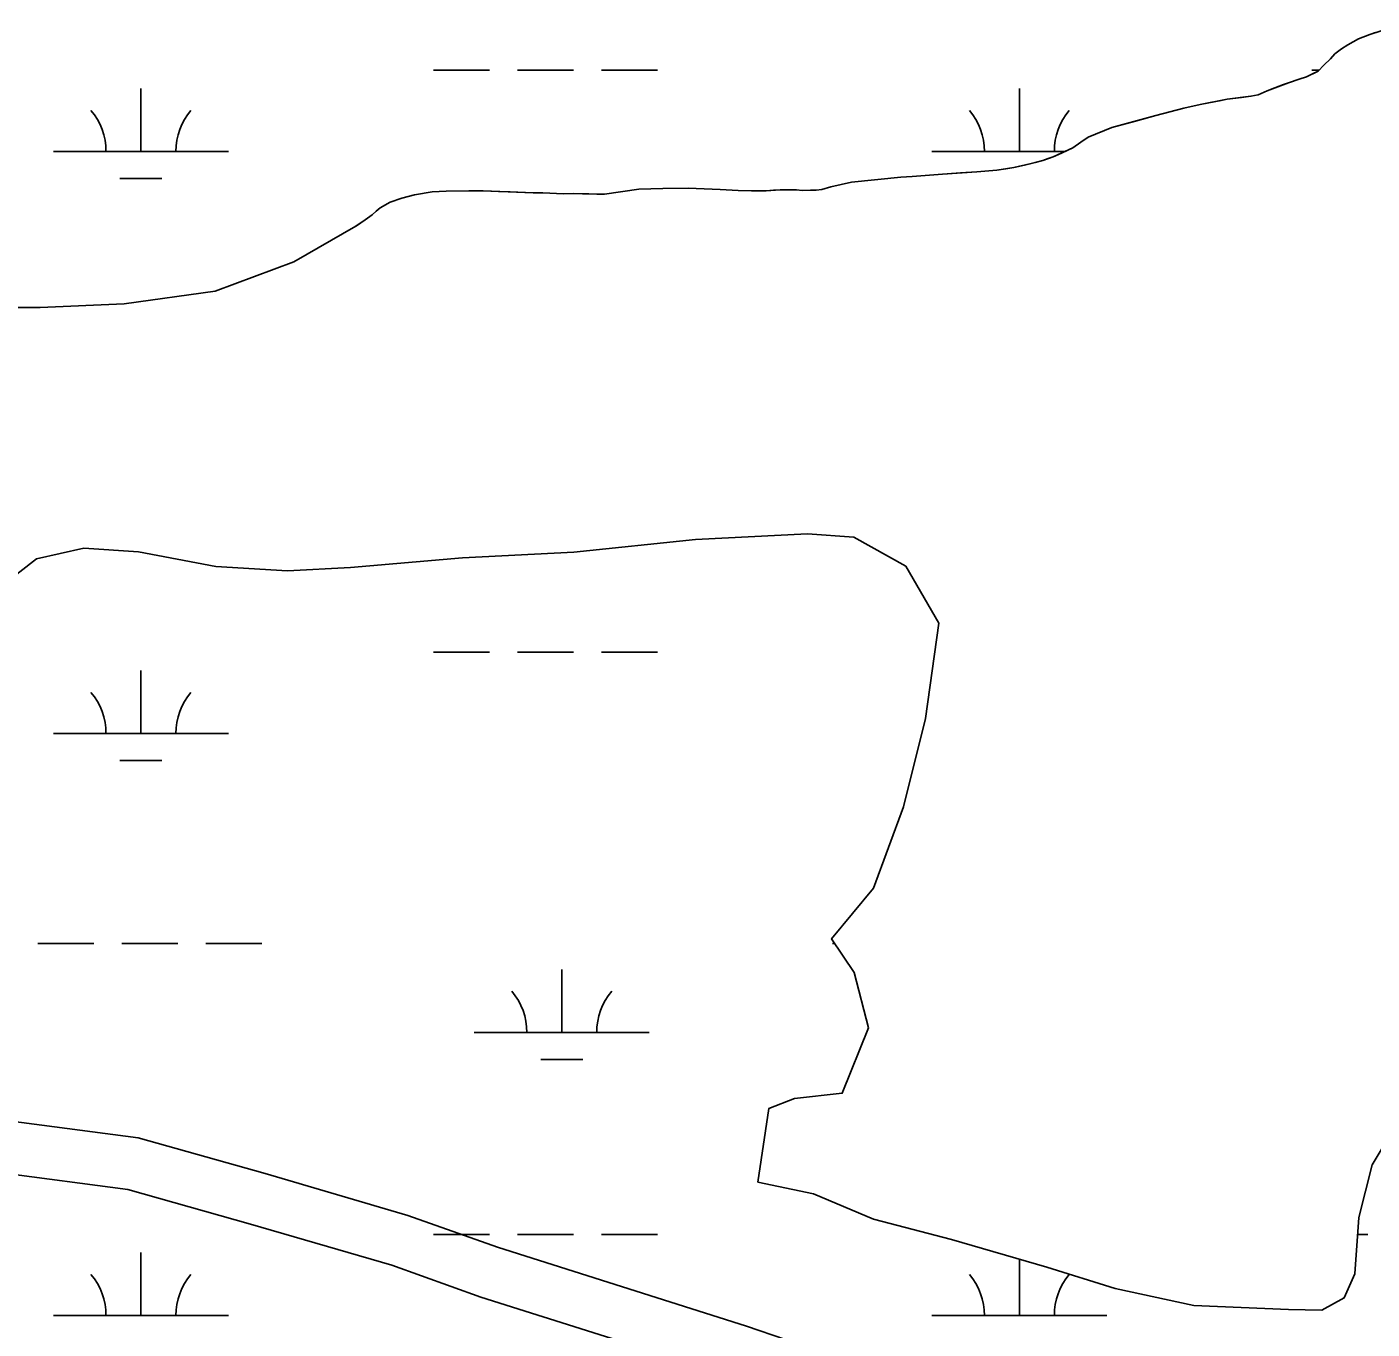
# Model space of a CAD drawing. Extents: x 3161564 to 3199464, y 849354 to 874788.
# Drawn here: x 3195661 to 3196430, y 869141 to 869885 of the extents above; entities that cross this region are included whole.
import ezdxf

# ---------------------------------------------------------------- set-up
doc = ezdxf.new("R2010")
doc.units = 0
for name, color, linetype in [('V-ROAD-CNTR', 7, 'Continuous'), ('V-SITE-VEGE', 7, 'Continuous'), ('V-TOPO-SHOR', 7, 'Continuous'), ('V-WETL-SWMP', 7, 'Continuous')]:
    doc.layers.add(name, color=color, linetype=linetype)

msp = doc.modelspace()

# ---------------------------------------------------------------- linework, layer by layer
at = {"layer": 'V-ROAD-CNTR'}
for points in [[(3197174.42, 869103.55), (3196806.87, 869074.74), (3196709.29, 869066.56), (3196671.61, 869061.19), (3196644.26, 869055.96), (3196599.24, 869049.53), (3196545.99, 869044.84), (3196510.53, 869043.98), (3196480.1, 869046.74), (3196353.06, 869057.93), (3196311.18, 869063.7), (3196278.56, 869071.33), (3196237.56, 869083.32), (3196183.65, 869104.17), (3196072.21, 869142.3), (3195929.87, 869187.38), (3195878.66, 869205.62), (3195797.04, 869229.46), (3195724.62, 869249.84), (3195650.6, 869259.65)], [(3197169.41, 869073.06), (3196809.3, 869044.83), (3196712.66, 869036.74), (3196676.55, 869031.59), (3196649.2, 869026.36), (3196602.68, 869019.71), (3196547.67, 869014.87), (3196509.54, 869013.95), (3196477.43, 869016.86), (3196349.69, 869028.11), (3196305.7, 869034.17), (3196270.93, 869042.3), (3196227.93, 869054.88), (3196173.38, 869075.97), (3196062.83, 869113.8), (3195920.3, 869158.94), (3195869.41, 869177.06), (3195788.77, 869200.63), (3195718.55, 869220.38), (3195646.46, 869229.93)]]:
    msp.add_lwpolyline(points, dxfattribs=at)
at = {"layer": 'V-SITE-VEGE'}
for p, q in [((3196043.09, 869591.85), (3195973.47, 869584.59)), ((3196106.92, 869595.13), (3196043.09, 869591.85)), ((3196133.49, 869593.32), (3196106.92, 869595.13)), ((3196163.13, 869576.61), (3196133.49, 869593.32)), ((3195693.54, 869587.02), (3195666.37, 869580.86)), ((3195724.77, 869584.88), (3195693.54, 869587.02)), ((3195768.9, 869576.51), (3195724.77, 869584.88)), ((3195973.47, 869584.59), (3195909.83, 869581.48)), ((3195666.37, 869580.86), (3195649.06, 869567.24)), ((3195809.79, 869574), (3195768.9, 869576.51)), ((3195845.85, 869575.82), (3195809.79, 869574)), ((3195909.83, 869581.48), (3195845.85, 869575.82)), ((3196182.08, 869544.06), (3196163.13, 869576.61)), ((3196174.49, 869489.58), (3196182.08, 869544.06)), ((3196161.8, 869439.13), (3196174.49, 869489.58)), ((3196144.74, 869392.71), (3196161.8, 869439.13)), ((3196120.72, 869363.58), (3196144.74, 869392.71)), ((3196133.71, 869344.37), (3196120.72, 869363.58)), ((3196141.78, 869312.77), (3196133.71, 869344.37)), ((3196126.88, 869275.41), (3196141.78, 869312.77)), ((3196084.9, 869266.66), (3196099.49, 869272.42)), ((3196099.49, 869272.42), (3196126.88, 869275.41)), ((3196078.67, 869224.62), (3196084.9, 869266.66)), ((3196442.95, 869256.84), (3196429.6, 869234.49)), ((3196429.6, 869234.49), (3196421.96, 869204.33)), ((3196110.49, 869217.9), (3196078.67, 869224.62)), ((3196144.74, 869203.52), (3196110.49, 869217.9)), ((3196189.32, 869191.85), (3196144.74, 869203.52)), ((3196421.96, 869204.33), (3196419.8, 869172.16)), ((3196243.84, 869176), (3196189.32, 869191.85)), ((3196282.88, 869163.76), (3196243.84, 869176)), ((3196419.8, 869172.16), (3196413.72, 869158.46)), ((3196327.76, 869154), (3196282.88, 869163.76)), ((3196381.88, 869151.8), (3196327.76, 869154)), ((3196413.72, 869158.46), (3196400.79, 869151.49)), ((3196400.79, 869151.49), (3196381.88, 869151.8))]:
    msp.add_line(p, q, dxfattribs=at)
for points in [[(3196166.85, 869799.36), (3196184.08, 869800.76), (3196203.71, 869802.03), (3196215.13, 869802.9), (3196224.92, 869804.53), (3196234.1, 869806.56), (3196237.09, 869807.43), (3196241.48, 869808.53), (3196247.44, 869810.68), (3196258.56, 869815.76), (3196263.1, 869819.08), (3196267.45, 869821.78), (3196280.96, 869827.32), (3196306.08, 869834.33), (3196322.03, 869838.52), (3196331.41, 869840.55), (3196346.79, 869843.52), (3196360.39, 869845.24), (3196364.58, 869846.14), (3196369.55, 869848.27), (3196381.88, 869852.97), (3196387.85, 869854.92), (3196392.03, 869856.42), (3196398.78, 869859.59), (3196402.11, 869863.08), (3196405.84, 869866.57), (3196408.37, 869869.44), (3196412.12, 869872.34), (3196415.68, 869874.63), (3196421.82, 869877.99), (3196428.38, 869880.55), (3196441.92, 869884.88)], [(3195611.94, 869724.35), (3195668.55, 869724.57), (3195716.63, 869726.58), (3195768.58, 869733.86), (3195813.58, 869750.58), (3195848.86, 869770.98), (3195854.25, 869774.54), (3195858.19, 869777.44), (3195860.55, 869779.5), (3195862.91, 869781.37), (3195868.45, 869784.71), (3195875.22, 869787.07), (3195882.4, 869788.85), (3195892.59, 869790.69), (3195900.6, 869791.08), (3195921.67, 869791.18), (3195950.19, 869790.04), (3195955.81, 869789.97), (3195967.66, 869789.45), (3195973.07, 869789.58), (3195990.93, 869789.2), (3196010.53, 869792.06), (3196024.36, 869792.59), (3196038.8, 869792.73), (3196057.08, 869791.96), (3196067.33, 869791.39), (3196074.96, 869791.17), (3196083.38, 869791.17), (3196091.39, 869791.76), (3196097.01, 869791.69), (3196100.62, 869791.78), (3196104.04, 869791.46), (3196111.86, 869791.64), (3196115.26, 869791.92), (3196120.25, 869793.44), (3196132.22, 869796.13), (3196160.24, 869799), (3196166.85, 869799.36)]]:
    msp.add_lwpolyline(points, dxfattribs=at)
at = {"layer": 'V-TOPO-SHOR'}
for p, q in [((3195666.37, 869580.86), (3195693.54, 869587.02)), ((3195693.54, 869587.02), (3195724.77, 869584.88)), ((3195724.77, 869584.88), (3195768.9, 869576.51)), ((3195649.06, 869567.24), (3195666.37, 869580.86)), ((3195768.9, 869576.51), (3195809.79, 869574)), ((3195809.79, 869574), (3195845.85, 869575.82))]:
    msp.add_line(p, q, dxfattribs=at)
for points in [[(3196381.88, 869852.97), (3196387.85, 869854.92), (3196392.03, 869856.42), (3196395.6, 869858.11), (3196398.78, 869859.59), (3196402.11, 869863.08), (3196405.84, 869866.57), (3196408.38, 869869.44), (3196412.12, 869872.34), (3196415.68, 869874.63), (3196421.82, 869877.99), (3196428.38, 869880.55), (3196431.56, 869881.63)], [(3195848.86, 869770.98), (3195849.31, 869771.21), (3195854.25, 869774.54), (3195858.19, 869777.44), (3195860.55, 869779.5), (3195862.91, 869781.37), (3195868.45, 869784.71), (3195875.22, 869787.07), (3195882.4, 869788.85), (3195892.59, 869790.69), (3195900.6, 869791.08), (3195913.44, 869791.18), (3195921.67, 869791.18), (3195930.51, 869790.78), (3195937.13, 869790.54), (3195950.19, 869790.04), (3195955.81, 869789.97), (3195967.66, 869789.45), (3195973.07, 869789.58), (3195978.49, 869789.5), (3195986.72, 869789.3), (3195990.93, 869789.2), (3196010.53, 869792.06), (3196024.36, 869792.59), (3196038.8, 869792.73), (3196057.08, 869791.96), (3196067.33, 869791.39), (3196074.96, 869791.17), (3196083.38, 869791.17), (3196087.59, 869791.47), (3196091.39, 869791.76), (3196097.01, 869791.69), (3196100.62, 869791.78), (3196104.04, 869791.46), (3196108.65, 869791.56), (3196111.86, 869791.64), (3196115.26, 869791.92), (3196120.25, 869793.44), (3196132.22, 869796.13), (3196160.24, 869799), (3196166.85, 869799.36), (3196184.08, 869800.76), (3196194.49, 869801.41), (3196203.71, 869802.03), (3196215.13, 869802.9), (3196220.32, 869803.82), (3196224.92, 869804.53), (3196230.91, 869805.88), (3196234.1, 869806.56), (3196237.09, 869807.43), (3196241.48, 869808.53), (3196244.46, 869809.61), (3196247.44, 869810.68), (3196252.21, 869812.8), (3196255.39, 869814.28), (3196258.56, 869815.76), (3196263.1, 869819.08), (3196267.45, 869821.78), (3196280.96, 869827.32), (3196294.32, 869831.05), (3196306.08, 869834.33), (3196322.03, 869838.52), (3196331.41, 869840.55), (3196343.39, 869842.83), (3196346.79, 869843.52), (3196354.99, 869844.51), (3196360.39, 869845.24), (3196364.58, 869846.14), (3196369.55, 869848.27), (3196374.12, 869849.98), (3196378.89, 869851.9), (3196381.88, 869852.97)], [(3195395.62, 869730.22), (3195473.55, 869724.98), (3195533.46, 869720.49), (3195611.94, 869724.35), (3195668.55, 869724.57), (3195716.63, 869726.58), (3195768.57, 869733.86), (3195813.58, 869750.58), (3195848.86, 869770.98)], [(3195845.85, 869575.82), (3195909.83, 869581.48), (3195973.47, 869584.59), (3196043.09, 869591.85), (3196106.92, 869595.13), (3196133.49, 869593.32), (3196163.13, 869576.61), (3196182.08, 869544.06), (3196174.49, 869489.58), (3196161.8, 869439.13), (3196144.74, 869392.71), (3196120.72, 869363.58), (3196133.71, 869344.37), (3196141.78, 869312.77), (3196126.88, 869275.41), (3196099.49, 869272.42), (3196084.9, 869266.66), (3196078.67, 869224.62)], [(3196624.91, 869258.65), (3196585.99, 869252.49), (3196541.69, 869253.17), (3196501.77, 869256.7), (3196442.95, 869256.84), (3196429.6, 869234.49), (3196421.96, 869204.33), (3196419.8, 869172.16), (3196413.72, 869158.47), (3196400.79, 869151.49), (3196381.88, 869151.8)], [(3196381.88, 869151.8), (3196327.76, 869154), (3196282.88, 869163.76), (3196243.84, 869176), (3196189.32, 869191.85), (3196144.74, 869203.52), (3196110.49, 869217.9), (3196078.67, 869224.62)]]:
    msp.add_lwpolyline(points, dxfattribs=at)
at = {"layer": 'V-WETL-SWMP'}
for p, q in [((3196415.68, 869874.63), (3196421.82, 869877.99)), ((3196421.82, 869877.99), (3196428.38, 869880.55)), ((3196428.38, 869880.55), (3196431.56, 869881.63)), ((3196405.84, 869866.58), (3196408.38, 869869.44)), ((3196408.38, 869869.44), (3196412.12, 869872.34)), ((3196412.12, 869872.34), (3196415.68, 869874.63)), ((3195893.21, 869860.09), (3195925.21, 869860.09)), ((3195941.21, 869860.09), (3195973.21, 869860.09)), ((3195989.21, 869860.09), (3196021.21, 869860.09)), ((3196395.12, 869860.09), (3196399.26, 869860.09)), ((3196398.78, 869859.59), (3196402.11, 869863.08)), ((3196402.11, 869863.08), (3196405.84, 869866.58)), ((3196378.89, 869851.9), (3196381.88, 869852.97)), ((3196381.88, 869852.97), (3196387.85, 869854.92)), ((3196387.85, 869854.92), (3196392.03, 869856.42)), ((3196392.03, 869856.42), (3196395.6, 869858.11)), ((3196395.6, 869858.11), (3196398.78, 869859.59)), ((3195726.14, 869813.66), (3195726.14, 869849.66)), ((3196228.05, 869813.66), (3196228.05, 869849.66)), ((3196354.99, 869844.51), (3196360.39, 869845.24)), ((3196360.39, 869845.24), (3196364.58, 869846.14)), ((3196364.58, 869846.14), (3196369.55, 869848.27)), ((3196369.55, 869848.27), (3196374.12, 869849.98)), ((3196374.12, 869849.98), (3196378.89, 869851.9)), ((3196306.08, 869834.33), (3196322.03, 869838.52)), ((3196322.03, 869838.52), (3196331.41, 869840.55)), ((3196331.41, 869840.55), (3196343.39, 869842.84)), ((3196343.39, 869842.84), (3196346.79, 869843.52)), ((3196346.79, 869843.52), (3196354.99, 869844.51)), ((3196280.96, 869827.32), (3196294.32, 869831.05)), ((3196294.32, 869831.05), (3196306.08, 869834.33)), ((3196263.1, 869819.08), (3196267.45, 869821.79)), ((3196267.45, 869821.79), (3196280.96, 869827.32)), ((3196252.21, 869812.8), (3196258.56, 869815.76)), ((3196258.56, 869815.76), (3196263.1, 869819.08)), ((3195676.14, 869813.66), (3195776.14, 869813.66)), ((3196178.05, 869813.66), (3196254.06, 869813.66)), ((3196230.9, 869805.88), (3196234.1, 869806.56)), ((3196234.1, 869806.56), (3196237.09, 869807.43)), ((3196237.09, 869807.43), (3196241.48, 869808.54)), ((3196241.48, 869808.54), (3196247.44, 869810.68)), ((3196247.44, 869810.68), (3196252.21, 869812.8)), ((3196132.22, 869796.13), (3196160.24, 869799)), ((3196160.24, 869799), (3196166.85, 869799.36)), ((3196166.85, 869799.36), (3196184.08, 869800.76)), ((3196184.08, 869800.76), (3196194.49, 869801.41)), ((3196194.49, 869801.41), (3196203.71, 869802.03)), ((3196203.71, 869802.03), (3196215.12, 869802.9)), ((3196215.12, 869802.9), (3196220.32, 869803.82)), ((3196220.32, 869803.82), (3196224.92, 869804.53)), ((3196224.92, 869804.53), (3196230.9, 869805.88)), ((3195714.14, 869798.23), (3195738.14, 869798.23)), ((3195892.59, 869790.69), (3195900.6, 869791.08)), ((3195900.6, 869791.08), (3195913.44, 869791.18)), ((3195913.44, 869791.18), (3195921.67, 869791.18)), ((3195921.67, 869791.18), (3195930.51, 869790.78)), ((3195990.94, 869789.2), (3196010.53, 869792.06)), ((3196010.53, 869792.06), (3196024.36, 869792.59)), ((3196024.36, 869792.59), (3196038.8, 869792.73)), ((3196038.8, 869792.73), (3196057.08, 869791.96)), ((3196057.08, 869791.96), (3196067.33, 869791.39)), ((3196067.33, 869791.39), (3196074.96, 869791.17)), ((3196074.96, 869791.17), (3196083.38, 869791.17)), ((3196083.38, 869791.17), (3196087.59, 869791.47)), ((3196087.59, 869791.47), (3196091.39, 869791.76)), ((3196091.39, 869791.76), (3196097.01, 869791.69)), ((3196097.01, 869791.69), (3196100.62, 869791.78)), ((3196100.62, 869791.78), (3196104.04, 869791.46)), ((3196104.04, 869791.46), (3196111.86, 869791.64)), ((3196111.86, 869791.64), (3196115.27, 869791.92)), ((3196115.27, 869791.92), (3196120.25, 869793.44)), ((3196120.25, 869793.44), (3196132.22, 869796.13)), ((3195862.91, 869781.37), (3195868.45, 869784.71)), ((3195868.45, 869784.71), (3195875.22, 869787.07)), ((3195875.22, 869787.07), (3195882.4, 869788.85)), ((3195882.4, 869788.85), (3195892.59, 869790.69)), ((3195930.51, 869790.78), (3195937.13, 869790.54)), ((3195937.13, 869790.54), (3195950.19, 869790.04)), ((3195950.19, 869790.04), (3195955.81, 869789.97)), ((3195955.81, 869789.97), (3195967.66, 869789.45)), ((3195967.66, 869789.45), (3195973.07, 869789.58)), ((3195973.07, 869789.58), (3195978.49, 869789.5)), ((3195978.49, 869789.5), (3195986.72, 869789.3)), ((3195986.72, 869789.3), (3195990.94, 869789.2)), ((3195854.25, 869774.54), (3195858.19, 869777.44)), ((3195858.19, 869777.44), (3195860.55, 869779.51)), ((3195860.55, 869779.51), (3195862.91, 869781.37)), ((3195813.58, 869750.58), (3195848.86, 869770.98)), ((3195848.86, 869770.98), (3195849.31, 869771.22)), ((3195849.31, 869771.22), (3195854.25, 869774.54)), ((3195768.57, 869733.86), (3195813.58, 869750.58)), ((3195716.63, 869726.58), (3195768.57, 869733.86)), ((3195611.93, 869724.35), (3195668.55, 869724.57)), ((3195668.55, 869724.57), (3195716.63, 869726.58)), ((3196043.09, 869591.85), (3195973.47, 869584.59)), ((3196106.92, 869595.13), (3196043.09, 869591.85)), ((3196133.49, 869593.32), (3196106.92, 869595.13)), ((3196163.13, 869576.61), (3196133.49, 869593.32)), ((3195693.54, 869587.02), (3195666.37, 869580.86)), ((3195724.77, 869584.88), (3195693.54, 869587.02)), ((3195768.9, 869576.51), (3195724.77, 869584.88)), ((3195973.47, 869584.59), (3195909.83, 869581.49)), ((3195666.37, 869580.86), (3195649.06, 869567.24)), ((3195809.79, 869574), (3195768.9, 869576.51)), ((3195845.85, 869575.82), (3195809.79, 869574)), ((3195909.83, 869581.49), (3195845.85, 869575.82)), ((3196182.08, 869544.06), (3196163.13, 869576.61)), ((3196174.49, 869489.58), (3196182.08, 869544.06)), ((3195893.21, 869527.42), (3195925.21, 869527.42)), ((3195941.21, 869527.42), (3195973.21, 869527.42)), ((3195989.21, 869527.42), (3196021.21, 869527.42)), ((3195726.14, 869480.99), (3195726.14, 869516.99)), ((3196161.8, 869439.13), (3196174.49, 869489.58)), ((3195676.14, 869480.99), (3195776.14, 869480.99)), ((3195714.14, 869465.56), (3195738.14, 869465.56)), ((3196144.74, 869392.71), (3196161.8, 869439.13)), ((3196120.72, 869363.58), (3196144.74, 869392.71)), ((3195667.3, 869360.92), (3195699.3, 869360.92)), ((3195715.3, 869360.92), (3195747.3, 869360.92)), ((3195763.3, 869360.92), (3195795.3, 869360.92)), ((3196133.71, 869344.37), (3196120.72, 869363.58)), ((3196121.21, 869360.92), (3196122.52, 869360.92)), ((3195966.62, 869310.18), (3195966.62, 869346.18)), ((3196141.78, 869312.77), (3196133.71, 869344.37)), ((3195916.62, 869310.18), (3196016.62, 869310.18)), ((3196126.88, 869275.41), (3196141.78, 869312.77)), ((3195954.62, 869294.75), (3195978.62, 869294.75)), ((3196084.9, 869266.66), (3196099.49, 869272.42)), ((3196099.49, 869272.42), (3196126.88, 869275.41)), ((3196078.67, 869224.62), (3196084.9, 869266.66)), ((3196442.95, 869256.84), (3196429.6, 869234.49)), ((3196429.6, 869234.49), (3196421.96, 869204.33)), ((3196110.49, 869217.9), (3196078.67, 869224.62)), ((3196144.74, 869203.52), (3196110.49, 869217.9)), ((3196189.32, 869191.85), (3196144.74, 869203.52)), ((3196421.96, 869204.33), (3196419.8, 869172.16)), ((3195893.21, 869194.74), (3195925.21, 869194.74)), ((3195941.21, 869194.74), (3195973.21, 869194.74)), ((3195989.21, 869194.74), (3196021.21, 869194.74)), ((3196243.84, 869176), (3196189.32, 869191.85)), ((3196421.32, 869194.74), (3196427.12, 869194.74)), ((3195726.14, 869148.31), (3195726.14, 869184.31)), ((3196228.05, 869148.31), (3196228.05, 869180.59)), ((3196282.88, 869163.77), (3196243.84, 869176)), ((3196419.8, 869172.16), (3196413.72, 869158.47)), ((3196327.76, 869154), (3196282.88, 869163.77)), ((3196381.88, 869151.8), (3196327.76, 869154)), ((3196413.72, 869158.47), (3196400.79, 869151.49)), ((3195676.14, 869148.31), (3195776.14, 869148.31)), ((3196178.05, 869148.31), (3196278.05, 869148.31)), ((3196400.79, 869151.49), (3196381.88, 869151.8))]:
    msp.add_line(p, q, dxfattribs=at)
for centre, start, end in [((3195670.9, 869814.14), 359.22818, 40.77184), ((3195781.39, 869814.14), 139.22818, 180.77184), ((3196172.81, 869814.14), 359.22818, 40.77184), ((3196283.3, 869814.14), 139.22818, 180.77184), ((3195670.9, 869481.46), 359.22818, 40.77184), ((3195781.39, 869481.46), 139.22818, 180.77184), ((3195911.37, 869310.65), 359.22818, 40.77184), ((3196021.86, 869310.65), 139.22818, 180.77184), ((3195670.9, 869148.79), 359.22818, 40.77184), ((3195781.39, 869148.79), 139.22818, 180.77184), ((3196172.81, 869148.79), 359.22818, 40.77184), ((3196283.3, 869148.79), 139.22818, 180.77184)]:
    msp.add_arc(centre, 35.25, start, end, dxfattribs=at)

doc.saveas('drawing.dxf')
